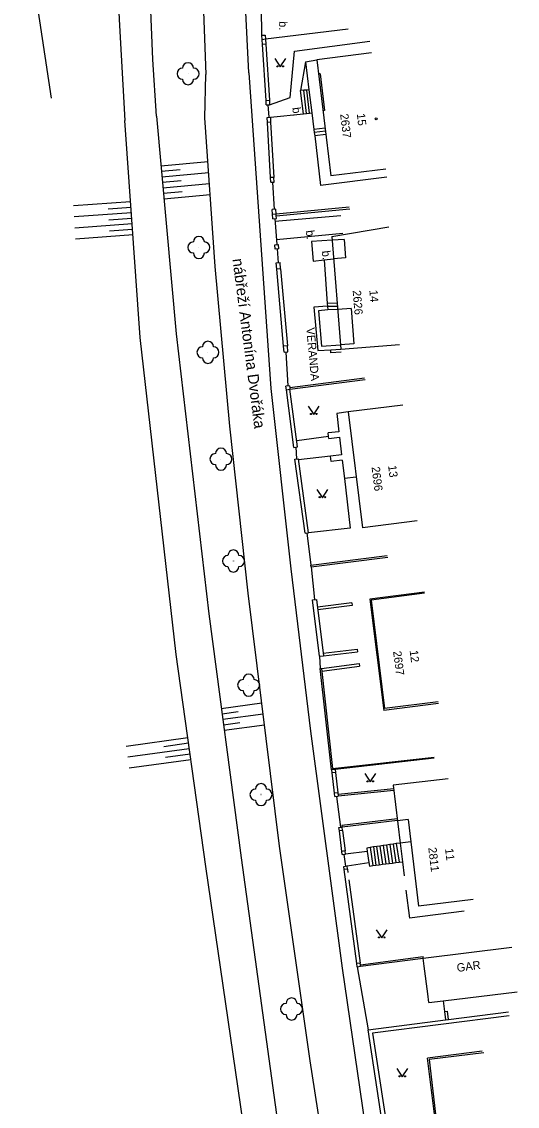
# Model space of a CAD drawing. Extents: x -584400 to -581602, y -1210894 to -1208793.
# Drawn here: x -583351.4 to -583306.5, y -1209753.8 to -1209655.4 of the extents above; entities that cross this region are included whole.
import ezdxf

# ---------------------------------------------------------------- set-up
doc = ezdxf.new("R2010")
doc.units = 0
for name, color, linetype in [('BUDOVY_MĚŘ', 7, 'Continuous'), ('NÁZVY_ULIC_TOK_SMĚR', 7, 'Continuous'), ('POMOC_POPIS', 7, 'Continuous'), ('ROZHRANÍ_PLOCH', 7, 'Continuous'), ('VÝŠKOPIS', 7, 'Continuous'), ('ZELEŇ', 7, 'Continuous'), ('ZN_BUDOV', 7, 'Continuous'), ('ZN_DOPLŇKOVÉ', 7, 'Continuous'), ('ZN_KULTUR', 7, 'Continuous'), ('Č_POPIS_EVID', 7, 'Continuous')]:
    doc.layers.add(name, color=color, linetype=linetype)

msp = doc.modelspace()

# ---------------------------------------------------------------- linework, layer by layer
at = {"layer": 'BUDOVY_MĚŘ'}
for points in [[(-583319.68, -1209658.28), (-583324.64, -1209658.89), (-583323.36, -1209669.42)], [(-583318.39, -1209668.82), (-583323.36, -1209669.42)], [(-583323.28, -1209674.93), (-583318.1, -1209674.05)], [(-583323.28, -1209674.93), (-583322.47, -1209685.12), (-583317.14, -1209684.71)], [(-583316.85, -1209690.2), (-583321.81, -1209690.82), (-583320.51, -1209701.32)], [(-583315.55, -1209700.7), (-583320.51, -1209701.32)], [(-583314.88, -1209707.17), (-583319.84, -1209707.79), (-583318.57, -1209717.89)], [(-583313.61, -1209717.26), (-583318.57, -1209717.89)], [(-583312.74, -1209724.09), (-583317.71, -1209724.66), (-583317.1, -1209729.91)], [(-583316.11, -1209729.79), (-583317.1, -1209729.91)], [(-583316.11, -1209729.79), (-583315.44, -1209735.62)], [(-583310.47, -1209735.04), (-583315.44, -1209735.62)], [(-583314.48, -1209744.37), (-583314.58, -1209743.58), (-583314.9, -1209741.08), (-583314.99, -1209740.34), (-583306.98, -1209739.36)], [(-583314.48, -1209744.37), (-583313.19, -1209744.21), (-583306.47, -1209743.39)], [(-583309.51, -1209748.94), (-583314.47, -1209749.54), (-583313.87, -1209754.48)]]:
    msp.add_lwpolyline(points, dxfattribs=at)
at = {"layer": 'ROZHRANÍ_PLOCH'}
for points in [[(-583322.44, -1209546.69), (-583325.37, -1209557.92), (-583329.4, -1209574.45), (-583329.82, -1209576.82), (-583331.22, -1209584.38), (-583332.92, -1209596.23), (-583333.98, -1209605.2), (-583334.42, -1209609.19), (-583334.48, -1209610.2), (-583334.58, -1209612.13), (-583335.13, -1209612.11), (-583335.13, -1209612.8), (-583334.62, -1209612.84), (-583335.02, -1209622.17), (-583335.28, -1209630.19), (-583335.44, -1209640.2), (-583335.04, -1209651.23), (-583334.69, -1209660.24)], [(-583348.69, -1209662.39), (-583351.39, -1209644.52), (-583350.57, -1209620.97), (-583349.96, -1209614.34), (-583351.26, -1209603.38), (-583349.77, -1209592.11), (-583348.74, -1209577.52), (-583341.06, -1209559.52)], [(-583330.81, -1209660.07), (-583331.11, -1209653.98), (-583331.29, -1209647.94), (-583331.4, -1209642.95), (-583331.44, -1209637.9), (-583331.33, -1209628.88), (-583330.87, -1209618.83), (-583330.71, -1209618.16), (-583330.45, -1209617.69), (-583330.1, -1209617.29), (-583329.58, -1209616.92)], [(-583329.62, -1209656.67), (-583329.66, -1209654.21)], [(-583328.92, -1209662.98), (-583327.05, -1209662.32), (-583326.67, -1209658.1), (-583319.83, -1209657.22)], [(-583325.66, -1209659.07), (-583326.11, -1209661.68)], [(-583325.66, -1209659.07), (-583324.64, -1209658.89)], [(-583325.66, -1209659.07), (-583325.35, -1209661.62)], [(-583307.18, -1209819.03), (-583309.02, -1209814.24), (-583310.79, -1209809.42), (-583312.49, -1209804.58), (-583314.11, -1209799.7), (-583315.65, -1209794.81), (-583317.12, -1209789.89), (-583318.51, -1209784.95), (-583319.82, -1209779.98), (-583321.29, -1209774.05), (-583322.06, -1209770.1), (-583323.44, -1209761.31), (-583325.23, -1209749.65), (-583328.01, -1209730.18), (-583330.87, -1209707.26), (-583332.52, -1209692.11), (-583333.85, -1209677.63), (-583334.78, -1209664.17), (-583334.69, -1209660.24)], [(-583330.81, -1209660.07), (-583328.81, -1209688.7), (-583327, -1209705.06), (-583325.22, -1209719.78), (-583322.35, -1209741.26), (-583319.59, -1209760.15), (-583317.48, -1209772.72), (-583316.59, -1209777.01)], [(-583324.35, -1209660.16), (-583324.48, -1209660.18)], [(-583324.35, -1209660.16), (-583323.95, -1209663.49), (-583324.08, -1209663.51)], [(-583325.83, -1209661.66), (-583326.11, -1209661.68)], [(-583325.86, -1209663.79), (-583326.11, -1209661.68)], [(-583325.55, -1209661.64), (-583325.83, -1209661.66)], [(-583325.58, -1209663.76), (-583325.83, -1209661.66)], [(-583325.35, -1209661.62), (-583325.55, -1209661.64)], [(-583325.3, -1209663.73), (-583325.55, -1209661.64)], [(-583325.35, -1209661.62), (-583325.08, -1209663.7)], [(-583325.3, -1209663.73), (-583325.08, -1209663.7)], [(-583325.08, -1209663.7), (-583324.9, -1209665.23)], [(-583328.85, -1209664.1), (-583325.86, -1209663.79)], [(-583325.86, -1209663.79), (-583325.58, -1209663.76)], [(-583325.58, -1209663.76), (-583325.3, -1209663.73)], [(-583323.88, -1209665.1), (-583324.9, -1209665.23)], [(-583324.9, -1209665.23), (-583324.87, -1209665.5)], [(-583323.85, -1209665.38), (-583324.87, -1209665.5)], [(-583324.87, -1209665.5), (-583324.83, -1209665.8)], [(-583323.81, -1209665.67), (-583324.83, -1209665.8)], [(-583324.83, -1209665.8), (-583324.3, -1209670.28)], [(-583318.29, -1209669.55), (-583324.3, -1209670.28)], [(-583328.44, -1209673.54), (-583322.45, -1209673.02)], [(-583328.31, -1209675.19), (-583322.29, -1209674.61)], [(-583323.25, -1209675.26), (-583325.12, -1209675.38), (-583324.96, -1209677.14), (-583323.99, -1209677.03)], [(-583322.16, -1209675.19), (-583323.25, -1209675.26)], [(-583322.16, -1209675.19), (-583322.03, -1209676.84), (-583323.12, -1209676.93)], [(-583323.99, -1209677.03), (-583323.12, -1209676.93)], [(-583323.99, -1209677.03), (-583323.69, -1209680.98)], [(-583323.67, -1209681.22), (-583324.91, -1209681.32), (-583324.55, -1209685.25), (-583323.38, -1209685.18)], [(-583322.8, -1209680.96), (-583323.69, -1209680.98)], [(-583323.69, -1209680.98), (-583323.67, -1209681.22)], [(-583323.67, -1209681.22), (-583323.66, -1209681.28)], [(-583322.77, -1209681.25), (-583323.66, -1209681.28)], [(-583323.66, -1209681.28), (-583323.63, -1209681.58)], [(-583323.63, -1209681.58), (-583324.5, -1209681.66), (-583324.21, -1209684.86), (-583322.5, -1209684.75)], [(-583322.75, -1209681.55), (-583323.63, -1209681.58)], [(-583321.53, -1209681.46), (-583322.75, -1209681.55)], [(-583321.53, -1209681.46), (-583321.28, -1209684.65), (-583322.5, -1209684.75)], [(-583323.38, -1209685.18), (-583322.47, -1209685.12)], [(-583322.44, -1209685.42), (-583323.36, -1209685.48), (-583323.38, -1209685.18)], [(-583321.81, -1209690.82), (-583322.83, -1209690.98), (-583322.64, -1209692.62), (-583323.61, -1209692.73)], [(-583323.57, -1209693.04), (-583326.46, -1209693.45)], [(-583323.57, -1209693.04), (-583323.61, -1209692.73)], [(-583323.55, -1209693.22), (-583323.57, -1209693.04)], [(-583323.55, -1209693.22), (-583322.58, -1209693.12), (-583322.39, -1209694.72), (-583323.39, -1209694.82)], [(-583323.39, -1209694.82), (-583326.29, -1209695.17)], [(-583322.33, -1209695.21), (-583323.33, -1209695.32), (-583323.39, -1209694.82)], [(-583322.33, -1209695.21), (-583322.14, -1209696.87)], [(-583322.14, -1209696.87), (-583321.61, -1209701.35), (-583325.39, -1209701.78)], [(-583321.08, -1209696.74), (-583322.14, -1209696.87)], [(-583314.87, -1209707.27), (-583319.73, -1209707.88), (-583318.5, -1209717.71)], [(-583321.48, -1209708.14), (-583324.59, -1209708.52)], [(-583321.48, -1209708.14), (-583321.45, -1209708.38), (-583324.56, -1209708.76)], [(-583324.08, -1209712.7), (-583320.98, -1209712.33), (-583320.95, -1209712.57)], [(-583324.05, -1209712.94), (-583320.95, -1209712.57)], [(-583324.23, -1209714.09), (-583320.81, -1209713.63), (-583320.78, -1209713.87)], [(-583324.2, -1209714.32), (-583320.78, -1209713.87)], [(-583313.63, -1209717.1), (-583318.5, -1209717.71)], [(-583317.67, -1209725.01), (-583322.72, -1209725.51)], [(-583317.65, -1209725.16), (-583322.7, -1209725.66)], [(-583317.35, -1209727.73), (-583322.36, -1209728.32), (-583322.34, -1209728.46)], [(-583317.34, -1209727.88), (-583322.34, -1209728.46)], [(-583316.35, -1209727.78), (-583317.33, -1209727.9)], [(-583316.35, -1209727.78), (-583316.11, -1209729.79)], [(-583319.81, -1209730.32), (-583320.11, -1209730.37), (-583320.07, -1209730.67)], [(-583319.51, -1209730.27), (-583319.81, -1209730.32)], [(-583319.81, -1209730.32), (-583319.57, -1209731.96)], [(-583318.92, -1209730.18), (-583319.51, -1209730.27)], [(-583319.51, -1209730.27), (-583319.28, -1209731.92)], [(-583319.22, -1209730.24), (-583318.98, -1209731.88)], [(-583318.62, -1209730.14), (-583318.92, -1209730.18)], [(-583318.92, -1209730.18), (-583318.68, -1209731.84)], [(-583318.33, -1209730.1), (-583318.62, -1209730.14)], [(-583318.62, -1209730.14), (-583318.38, -1209731.8)], [(-583318.03, -1209730.05), (-583318.33, -1209730.1)], [(-583318.33, -1209730.1), (-583318.09, -1209731.77)], [(-583317.73, -1209730), (-583318.03, -1209730.05)], [(-583318.03, -1209730.05), (-583317.79, -1209731.73)], [(-583317.44, -1209729.96), (-583317.73, -1209730)], [(-583317.73, -1209730), (-583317.49, -1209731.69)], [(-583317.1, -1209729.91), (-583317.44, -1209729.96)], [(-583317.44, -1209729.96), (-583317.19, -1209731.66)], [(-583317.1, -1209729.91), (-583316.89, -1209731.62)], [(-583320.07, -1209730.67), (-583322.04, -1209730.93)], [(-583320.07, -1209730.67), (-583319.92, -1209731.67)], [(-583321.9, -1209731.99), (-583319.92, -1209731.67)], [(-583319.92, -1209731.67), (-583319.87, -1209732), (-583319.57, -1209731.96)], [(-583319.57, -1209731.96), (-583319.28, -1209731.92)], [(-583319.28, -1209731.92), (-583318.98, -1209731.88)], [(-583318.98, -1209731.88), (-583318.68, -1209731.84)], [(-583318.68, -1209731.84), (-583318.38, -1209731.8)], [(-583318.38, -1209731.8), (-583318.09, -1209731.77)], [(-583318.09, -1209731.77), (-583317.79, -1209731.73)], [(-583317.79, -1209731.73), (-583317.49, -1209731.69)], [(-583317.49, -1209731.69), (-583317.19, -1209731.66)], [(-583317.19, -1209731.66), (-583316.89, -1209731.62)], [(-583316.89, -1209731.62), (-583316.73, -1209732.87)], [(-583316.56, -1209734.17), (-583316.24, -1209736.72)], [(-583311.28, -1209736.09), (-583316.24, -1209736.72)], [(-583320.97, -1209741.13), (-583320, -1209746.85)], [(-583309.66, -1209748.78), (-583314.62, -1209749.42)], [(-583313.96, -1209754.5), (-583314.62, -1209749.42)]]:
    msp.add_lwpolyline(points, dxfattribs=at)
at = {"layer": 'VÝŠKOPIS'}
for points in [[(-583342.71, -1209610.64), (-583342.93, -1209617.01), (-583343.07, -1209623.39), (-583343.13, -1209629.76), (-583343.11, -1209636.14), (-583343, -1209642.51), (-583342.82, -1209648.88), (-583342.56, -1209655.25), (-583342.04, -1209664.4)], [(-583339.18, -1209664.02), (-583339.49, -1209658.86), (-583339.72, -1209653.7), (-583339.86, -1209648.54), (-583339.93, -1209643.37), (-583339.92, -1209638.21), (-583339.83, -1209633.05), (-583339.66, -1209627.88), (-583339.41, -1209622.72), (-583339.07, -1209617.57), (-583338.61, -1209611.81)], [(-583330.21, -1209762.96), (-583334.71, -1209732.05), (-583337.38, -1209712.81), (-583340.64, -1209684.07), (-583342.04, -1209664.4)], [(-583339.18, -1209664.02), (-583337.4, -1209683.75), (-583334.43, -1209709.14), (-583331.51, -1209731.25), (-583327.27, -1209762)], [(-583334.5, -1209668.15), (-583338.77, -1209668.54)], [(-583337.02, -1209668.88), (-583338.73, -1209669.04)], [(-583334.43, -1209669.15), (-583338.68, -1209669.53)], [(-583336.94, -1209669.88), (-583338.64, -1209670.03)], [(-583334.36, -1209670.15), (-583338.59, -1209670.53)], [(-583336.86, -1209670.88), (-583338.55, -1209671.03)], [(-583334.3, -1209671.15), (-583338.5, -1209671.53)], [(-583346.69, -1209672.12), (-583341.52, -1209671.75)], [(-583343.55, -1209672.4), (-583341.48, -1209672.25)], [(-583346.63, -1209673.12), (-583341.44, -1209672.75)], [(-583343.48, -1209673.4), (-583341.41, -1209673.25)], [(-583346.56, -1209674.12), (-583341.37, -1209673.75)], [(-583343.42, -1209674.39), (-583341.34, -1209674.24)], [(-583346.5, -1209675.12), (-583341.3, -1209674.74)], [(-583329.62, -1209717.24), (-583333.3, -1209717.73)], [(-583331.76, -1209718.03), (-583333.23, -1209718.22)], [(-583329.5, -1209718.24), (-583333.17, -1209718.72)], [(-583331.63, -1209719.02), (-583333.1, -1209719.22)], [(-583329.38, -1209719.23), (-583333.03, -1209719.71)], [(-583341.91, -1209721.12), (-583336.33, -1209720.34)], [(-583341.78, -1209722.11), (-583336.2, -1209721.34)], [(-583338.5, -1209721.15), (-583336.27, -1209720.84)], [(-583341.65, -1209723.1), (-583336.06, -1209722.33)], [(-583338.36, -1209722.14), (-583336.13, -1209721.83)]]:
    msp.add_lwpolyline(points, dxfattribs=at)
at = {"layer": 'ZELEŇ'}
for centre in [(-583336.31, -1209660.16), (-583335.33, -1209675.91), (-583334.51, -1209685.42), (-583333.33, -1209695.1), (-583332.2, -1209704.34), (-583330.82, -1209715.59), (-583329.7, -1209725.52), (-583326.93, -1209744.96)]:
    msp.add_circle(centre, 0.0005, dxfattribs=at)
for centre, start, end in [((-583336.81, -1209660.16), 89.99999, 269.99999), ((-583336.31, -1209659.66), 0, 179.99999), ((-583335.81, -1209660.16), 270, 89.99999), ((-583336.31, -1209660.66), 179.99999, 359.99999), ((-583335.83, -1209675.91), 89.99999, 269.99999), ((-583335.33, -1209675.41), 0, 179.99999), ((-583334.83, -1209675.91), 270, 89.99999), ((-583335.33, -1209676.41), 179.99999, 359.99999), ((-583335.01, -1209685.42), 89.99999, 269.99999), ((-583334.51, -1209684.92), 0, 179.99999), ((-583334.01, -1209685.42), 270, 89.99999), ((-583334.51, -1209685.92), 179.99999, 359.99999), ((-583333.33, -1209694.6), 0, 179.99999), ((-583333.83, -1209695.1), 89.99999, 269.99999), ((-583332.83, -1209695.1), 270, 89.99999), ((-583333.33, -1209695.6), 179.99999, 359.99999), ((-583332.7, -1209704.34), 89.99999, 269.99999), ((-583332.2, -1209703.84), 0, 179.99999), ((-583331.7, -1209704.34), 270, 89.99999), ((-583332.2, -1209704.84), 179.99999, 359.99999), ((-583330.82, -1209715.09), 0, 179.99999), ((-583331.32, -1209715.59), 89.99999, 269.99999), ((-583330.32, -1209715.59), 270, 89.99999), ((-583330.82, -1209716.09), 179.99999, 359.99999), ((-583329.7, -1209725.02), 0, 179.99999), ((-583330.2, -1209725.52), 89.99999, 269.99999), ((-583329.2, -1209725.52), 270, 89.99999), ((-583329.7, -1209726.02), 179.99999, 359.99999), ((-583326.93, -1209744.46), 0, 179.99999), ((-583327.43, -1209744.96), 89.99999, 269.99999), ((-583326.43, -1209744.96), 270, 89.99999), ((-583326.93, -1209745.46), 179.99999, 359.99999)]:
    msp.add_arc(centre, 0.5, start, end, dxfattribs=at)
at = {"layer": 'ZN_BUDOV'}
msp.add_circle((-583319.27, -1209664.24), 0.0875, dxfattribs=at)
at = {"layer": 'ZN_DOPLŇKOVÉ'}
for points in [[(-583329.59, -1209657.08), (-583329.62, -1209656.67), (-583329.32, -1209656.65)], [(-583329.32, -1209656.65), (-583329.29, -1209657.04)], [(-583321.81, -1209656.11), (-583329.29, -1209657.04)], [(-583329.29, -1209657.04), (-583329.59, -1209657.08)], [(-583329.24, -1209662.58), (-583329.55, -1209657.5), (-583329.59, -1209657.08)], [(-583329.25, -1209657.48), (-583329.55, -1209657.5)], [(-583329.29, -1209657.04), (-583329.25, -1209657.48), (-583328.94, -1209662.57)], [(-583329.24, -1209662.58), (-583328.94, -1209662.57)], [(-583329.22, -1209662.99), (-583329.24, -1209662.58)], [(-583328.94, -1209662.57), (-583328.92, -1209662.98)], [(-583329.22, -1209662.99), (-583328.92, -1209662.98)], [(-583329.07, -1209662.98), (-583329, -1209664.11)], [(-583329.12, -1209664.57), (-583329.15, -1209664.12), (-583328.85, -1209664.1)], [(-583328.83, -1209664.55), (-583329.12, -1209664.57)], [(-583328.84, -1209669.58), (-583329.12, -1209664.57)], [(-583328.85, -1209664.1), (-583328.83, -1209664.55)], [(-583328.83, -1209664.55), (-583328.54, -1209669.56)], [(-583328.54, -1209669.56), (-583328.84, -1209669.58)], [(-583328.82, -1209670), (-583328.84, -1209669.58)], [(-583328.52, -1209669.98), (-583328.54, -1209669.56)], [(-583328.82, -1209670), (-583328.52, -1209669.98)], [(-583328.67, -1209669.99), (-583328.52, -1209672.46)], [(-583328.34, -1209672.85), (-583328.37, -1209672.45), (-583328.68, -1209672.47)], [(-583328.65, -1209672.88), (-583328.68, -1209672.47)], [(-583328.34, -1209672.85), (-583321.7, -1209672.22)], [(-583328.32, -1209673.04), (-583321.64, -1209672.41)], [(-583328.65, -1209672.88), (-583328.34, -1209672.85)], [(-583328.62, -1209673.31), (-583328.65, -1209672.88)], [(-583328.62, -1209673.31), (-583328.3, -1209673.29), (-583328.32, -1209673.04)], [(-583328.46, -1209673.3), (-583328.28, -1209675.65)], [(-583328.32, -1209673.04), (-583328.34, -1209672.85)], [(-583328.09, -1209676.04), (-583328.41, -1209676.06), (-583328.44, -1209675.67), (-583328.12, -1209675.64)], [(-583328.25, -1209676.05), (-583328.15, -1209677.3)], [(-583328.09, -1209676.04), (-583328.12, -1209675.64)], [(-583328.27, -1209677.89), (-583328.32, -1209677.31), (-583327.97, -1209677.28)], [(-583327.92, -1209677.86), (-583327.97, -1209677.28)], [(-583327.92, -1209677.86), (-583328.27, -1209677.89)], [(-583327.66, -1209684.86), (-583328.27, -1209677.89)], [(-583327.92, -1209677.86), (-583327.31, -1209684.82)], [(-583327.31, -1209684.82), (-583327.66, -1209684.86)], [(-583327.61, -1209685.41), (-583327.66, -1209684.86)], [(-583327.27, -1209685.38), (-583327.31, -1209684.82)], [(-583327.61, -1209685.41), (-583327.27, -1209685.38)], [(-583327.44, -1209685.4), (-583327.28, -1209688.47)], [(-583327.1, -1209688.62), (-583320.32, -1209687.73)], [(-583327.08, -1209688.77), (-583320.27, -1209687.88)], [(-583327.13, -1209688.45), (-583327.44, -1209688.49)], [(-583327.4, -1209688.81), (-583327.44, -1209688.49)], [(-583327.4, -1209688.81), (-583327.08, -1209688.77)], [(-583326.71, -1209694.04), (-583327.4, -1209688.81)], [(-583327.13, -1209688.45), (-583327.1, -1209688.62)], [(-583327.1, -1209688.62), (-583327.08, -1209688.77)], [(-583326.71, -1209694.04), (-583326.39, -1209694), (-583327.08, -1209688.77)], [(-583326.55, -1209694.02), (-583326.47, -1209695.09)], [(-583325.71, -1209701.82), (-583326.63, -1209695.12), (-583326.31, -1209695.07)], [(-583325.71, -1209701.82), (-583325.39, -1209701.78), (-583326.31, -1209695.07)], [(-583325.55, -1209701.8), (-583325.18, -1209704.73)], [(-583325.16, -1209704.88), (-583325.18, -1209704.73), (-583318.26, -1209703.83)], [(-583325.16, -1209704.88), (-583318.19, -1209703.98)], [(-583325.16, -1209704.88), (-583324.84, -1209707.84)], [(-583324.4, -1209712.98), (-583325.02, -1209707.86), (-583324.67, -1209707.82)], [(-583324.67, -1209707.82), (-583324.05, -1209712.94)], [(-583324.4, -1209712.98), (-583324.05, -1209712.94)], [(-583324.4, -1209712.98), (-583324.33, -1209714.1)], [(-583323.3, -1209723.27), (-583324.33, -1209714.1), (-583324.23, -1209714.09)], [(-583324.23, -1209714.09), (-583323.21, -1209723.16), (-583314.02, -1209722.13)], [(-583314.01, -1209722.23), (-583322.99, -1209723.24)], [(-583322.99, -1209723.24), (-583323.3, -1209723.27)], [(-583323.26, -1209723.56), (-583323.29, -1209723.27), (-583323.3, -1209723.27)], [(-583322.95, -1209723.53), (-583323.26, -1209723.56)], [(-583323.04, -1209725.4), (-583323.26, -1209723.56)], [(-583322.99, -1209723.24), (-583322.95, -1209723.53)], [(-583322.95, -1209723.53), (-583322.74, -1209725.36)], [(-583322.74, -1209725.36), (-583323.04, -1209725.4)], [(-583323, -1209725.69), (-583323.04, -1209725.4)], [(-583323, -1209725.69), (-583322.7, -1209725.66)], [(-583322.74, -1209725.36), (-583322.7, -1209725.66)], [(-583322.85, -1209725.68), (-583322.49, -1209728.48)], [(-583322.6, -1209728.8), (-583322.64, -1209728.5), (-583322.34, -1209728.46)], [(-583322.3, -1209728.76), (-583322.34, -1209728.46)], [(-583322.3, -1209728.76), (-583322.6, -1209728.8)], [(-583322.37, -1209730.67), (-583322.6, -1209728.8)], [(-583322.3, -1209728.76), (-583322.07, -1209730.63)], [(-583322.07, -1209730.63), (-583322.37, -1209730.67)], [(-583322.34, -1209730.96), (-583322.37, -1209730.67)], [(-583322.34, -1209730.96), (-583322.04, -1209730.93)], [(-583322.19, -1209730.95), (-583322.05, -1209732.01)], [(-583322.04, -1209730.93), (-583322.07, -1209730.63)], [(-583322.16, -1209732.32), (-583322.2, -1209732.03), (-583321.9, -1209731.99)], [(-583321.86, -1209732.28), (-583322.16, -1209732.32)], [(-583321.01, -1209740.83), (-583322.16, -1209732.32)], [(-583321.86, -1209732.28), (-583321.9, -1209731.99)], [(-583321.86, -1209732.28), (-583321.82, -1209732.58)], [(-583321.73, -1209733.26), (-583320.71, -1209740.79)], [(-583320.69, -1209740.94), (-583315.01, -1209740.19)], [(-583320.67, -1209741.09), (-583314.99, -1209740.34), (-583315.01, -1209740.19)], [(-583320.71, -1209740.79), (-583321.01, -1209740.83)], [(-583320.97, -1209741.13), (-583321.01, -1209740.83)], [(-583320.97, -1209741.13), (-583320.67, -1209741.09)], [(-583320.69, -1209740.94), (-583320.71, -1209740.79)], [(-583320.67, -1209741.09), (-583320.69, -1209740.94)], [(-583313.19, -1209744.21), (-583313.06, -1209745.19), (-583312.97, -1209745.94)], [(-583313.06, -1209745.19), (-583312.81, -1209745.16)], [(-583312.72, -1209745.91), (-583312.81, -1209745.16)], [(-583312.72, -1209745.91), (-583307.26, -1209745.21)], [(-583318.36, -1209757.62), (-583320, -1209746.85), (-583312.97, -1209745.94)], [(-583307.21, -1209745.57), (-583319.59, -1209747.16)], [(-583312.97, -1209745.94), (-583312.72, -1209745.91)], [(-583319.59, -1209747.16), (-583318, -1209757.57)]]:
    msp.add_lwpolyline(points, dxfattribs=at)
at = {"layer": 'ZN_KULTUR'}
for points in [[(-583328.46, -1209658.79), (-583327.96, -1209659.54), (-583327.46, -1209658.79)], [(-583325.42, -1209690.31), (-583324.92, -1209691.06), (-583324.42, -1209690.31)], [(-583324.63, -1209697.85), (-583324.13, -1209698.6), (-583323.63, -1209697.85)], [(-583320.3, -1209723.62), (-583319.8, -1209724.37), (-583319.3, -1209723.62)], [(-583319.26, -1209737.77), (-583318.76, -1209738.52), (-583318.26, -1209737.77)], [(-583317.4, -1209750.36), (-583316.9, -1209751.11), (-583316.4, -1209750.36)]]:
    msp.add_lwpolyline(points, dxfattribs=at)
for centre in [(-583328.21, -1209659.49), (-583327.71, -1209659.49), (-583325.17, -1209691.01), (-583324.67, -1209691.01), (-583324.38, -1209698.55), (-583323.88, -1209698.55), (-583320.05, -1209724.32), (-583319.55, -1209724.32), (-583319.01, -1209738.47), (-583318.51, -1209738.47), (-583317.15, -1209751.06), (-583316.65, -1209751.06)]:
    msp.add_circle(centre, 0.05, dxfattribs=at)

# ---------------------------------------------------------------- texts
at = {"layer": 'NÁZVY_ULIC_TOK_SMĚR'}
msp.add_text('nábřeží Antonína Dvořáka', height=1, rotation=277.39998, dxfattribs=at).set_placement((-583332.29, -1209676.97))
at = {"layer": 'POMOC_POPIS'}
for s, rotation, p in [('b.', 270, (-583328.06, -1209655.39)), ('b.', 276.94551, (-583326.87, -1209663.24)), ('b.', 276.94551, (-583325.64, -1209674.39)), ('b.', 276.94551, (-583324.19, -1209676.24)), ('VERANDA', 275.2036, (-583325.6, -1209683.21)), ('GAR', 7.33741, (-583311.91, -1209741.6))]:
    msp.add_text(s, height=0.75, rotation=rotation, dxfattribs=at).set_placement(p)
at = {"layer": 'Č_POPIS_EVID'}
for s, rotation, p in [('2637', 276.94551, (-583322.53, -1209663.83)), ('15', 276.94551, (-583321.02, -1209663.8)), ('2626', 274.57931, (-583321.39, -1209679.82)), ('14', 274.57931, (-583319.88, -1209679.79)), ('2696', 277.07397, (-583319.68, -1209695.83)), ('13', 277.07397, (-583318.18, -1209695.7)), ('2697', 277.14948, (-583317.73, -1209712.54)), ('12', 277.14948, (-583316.23, -1209712.47)), ('2811', 276.64133, (-583314.54, -1209730.34)), ('11', 276.64133, (-583313.02, -1209730.43))]:
    msp.add_text(s, height=0.75, rotation=rotation, dxfattribs=at).set_placement(p)

doc.saveas('drawing.dxf')
